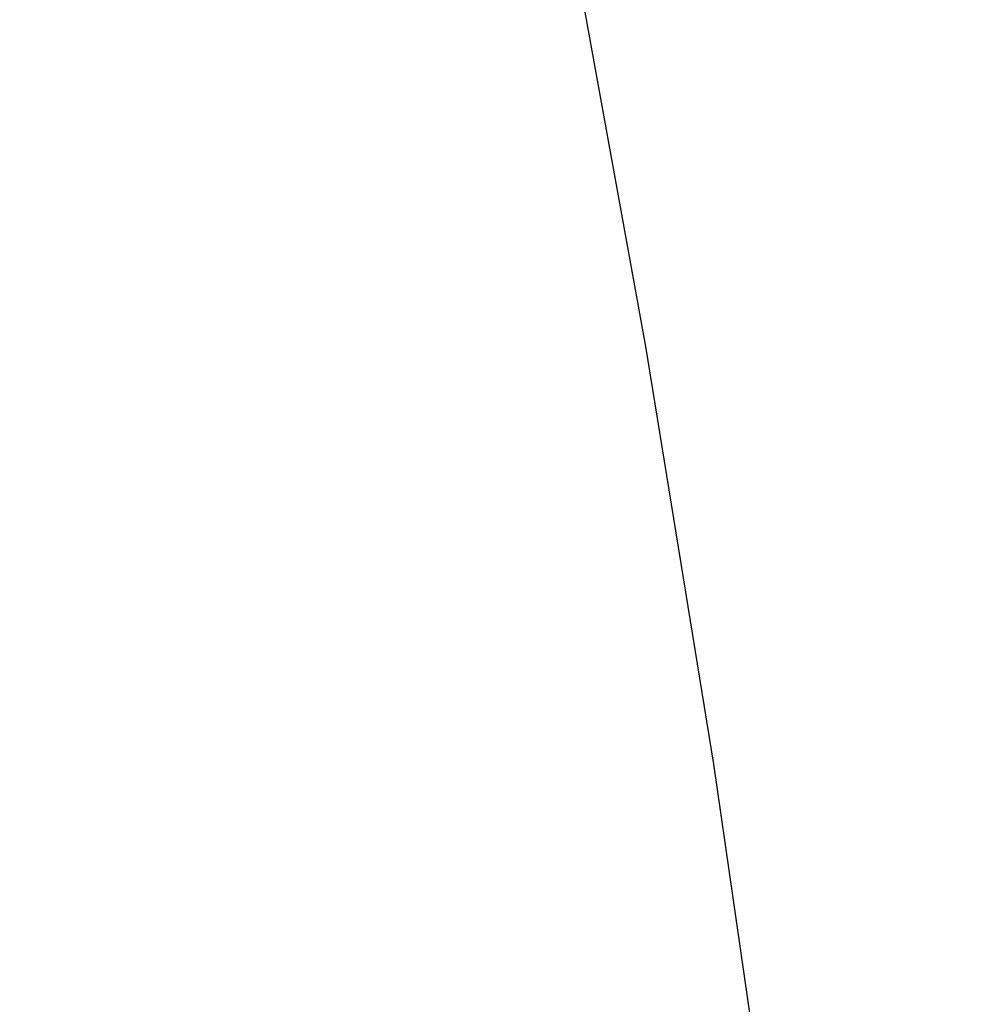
# Model space of a CAD drawing. Header units: millimetres. Extents: x -2852 to 102, y -106 to 97.
# Tile 485 of 656: x -2677.63 to -2674.41, y 4.6 to 7.89. Entities that reach past the tile are written whole.
import ezdxf

# ---------------------------------------------------------------- set-up
doc = ezdxf.new("R2010")
doc.units = ezdxf.units.MM
doc.header["$MEASUREMENT"] = 0
doc.layers.add('IGES level 0', color=252, linetype='Continuous')
doc.layers.add('Predefinito', color=5, linetype='Continuous')

msp = doc.modelspace()

# ---------------------------------------------------------------- linework, layer by layer
at = {"layer": 'IGES level 0'}
msp.add_lwpolyline([(-2677.9497, -29.6775), (-2677.4965, -28.1725), (-2677.0798, -26.6813), (-2676.6983, -25.2047), (-2676.3509, -23.7432), (-2676.0363, -22.2976), (-2675.7533, -20.8683), (-2675.5008, -19.4558), (-2675.2776, -18.0607), (-2675.0825, -16.6832), (-2674.7723, -13.9824), (-2674.5617, -11.3555), (-2674.4423, -8.8039), (-2674.4064, -6.3283), (-2674.4491, -3.8528), (-2674.5754, -1.3015), (-2674.7932, 1.3248), (-2675.1108, 4.0248), (-2675.3096, 5.4017), (-2675.5367, 6.7963), (-2675.7931, 8.208)], dxfattribs=at)
at = {"layer": 'Predefinito', "extrusion": (-0.447515, -0.00061175, 0.894276)}
msp.add_lwpolyline([(2.6724, -1953.2617), (2.2713, -1953.2547), (1.8708, -1953.234), (1.4711, -1953.1994), (1.073, -1953.1511), (0.6767, -1953.089), (0.2828, -1953.0133), (-0.1083, -1952.924), (-0.496, -1952.8213), (-0.88, -1952.7053), (-1.2597, -1952.5761), (-1.6347, -1952.4339), (-2.0046, -1952.2788), (-2.369, -1952.111), (-2.7273, -1951.9308), (-3.0792, -1951.7383), (-3.4242, -1951.5337), (-3.762, -1951.3174), (-4.0921, -1951.0896), (-4.4141, -1950.8504), (-4.7277, -1950.6004), (-5.0325, -1950.3396), (-5.3281, -1950.0685), (-5.6142, -1949.7873), (-5.8904, -1949.4964), (-6.1563, -1949.1962), (-6.4118, -1948.887), (-6.6564, -1948.5691), (-6.89, -1948.243), (-7.1121, -1947.909), (-7.3225, -1947.5675), (-7.5211, -1947.219), (-7.7075, -1946.8639), (-7.8815, -1946.5025), (-8.043, -1946.1353), (-8.1917, -1945.7628), (-8.3274, -1945.3853), (-8.45, -1945.0034), (-8.5594, -1944.6175), (-8.6554, -1944.2281), (-8.7379, -1943.8355), (-8.8068, -1943.4404), (-8.862, -1943.0431), (-8.9035, -1942.6442), (-8.9311, -1942.244), (-8.945, -1941.8431), (-8.945, -1941.442), (-8.9311, -1941.0412), (-8.9035, -1940.641), (-8.862, -1940.2421), (-8.8068, -1939.8448), (-8.7379, -1939.4496), (-8.6554, -1939.0571), (-8.5594, -1938.6677), (-8.45, -1938.2817), (-8.3274, -1937.8998), (-8.1917, -1937.5224), (-8.043, -1937.1499), (-7.8815, -1936.7827), (-7.7075, -1936.4213), (-7.5211, -1936.0662), (-7.3225, -1935.7176), (-7.1121, -1935.3762), (-6.89, -1935.0422), (-6.6564, -1934.7161), (-6.4118, -1934.3982), (-6.1563, -1934.089), (-5.8904, -1933.7887), (-5.6142, -1933.4979), (-5.3281, -1933.2167), (-5.0325, -1932.9456), (-4.7277, -1932.6848), (-4.4141, -1932.4347), (-4.0921, -1932.1956), (-3.762, -1931.9678), (-3.4242, -1931.7514), (-3.0792, -1931.5469), (-2.7273, -1931.3544), (-2.369, -1931.1742), (-2.0046, -1931.0064), (-1.6347, -1930.8513), (-1.2597, -1930.7091), (-0.88, -1930.5799), (-0.496, -1930.4638), (-0.1083, -1930.3611), (0.2828, -1930.2719), (0.6767, -1930.1962), (1.073, -1930.1341), (1.4711, -1930.0858), (1.8708, -1930.0512), (2.2713, -1930.0304), (2.6724, -1930.0235)], dxfattribs=at)

doc.saveas('drawing.dxf')
